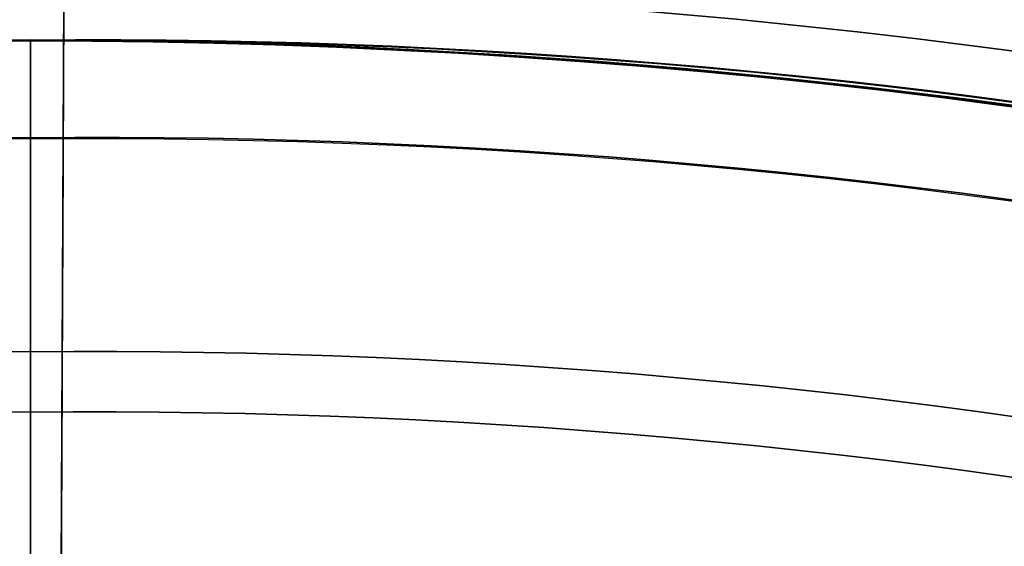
# Model space of a CAD drawing. Header units: millimetres. Extents: x -581 to 584, y -367 to 651.
# Tile 344 of 352: x 0 to 10, y 353 to 358. Entities that reach past the tile are written whole.
import ezdxf

# ---------------------------------------------------------------- set-up
doc = ezdxf.new("R2010")
doc.units = ezdxf.units.MM
doc.layers.add('1', color=7, linetype='Continuous')

# ---------------------------------------------------------------- blocks, each defined once
blk = doc.blocks.new('Bloque 01')
at = {"layer": '1', "color": 29, "true_color": 0x4d342b}
blk.add_line((0.3153093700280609, -69.49928474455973, 227.4879215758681), (0.3611997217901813, -79.61426047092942, 227.4879215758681), dxfattribs=at)
at = {"layer": '1', "color": 29, "true_color": 0x4d342b, "extrusion": (0, 0, -1)}
for centre, radius, start, end in [((1.556088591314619e-12, 1.598721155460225e-13, -217.0932306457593), 75.55527811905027, 150.2515479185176, 269.7400581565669), ((-4.192202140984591e-13, -1.140421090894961e-12, -248.2878906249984), 75.00000000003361, 150.251547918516, 269.7400581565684)]:
    blk.add_arc(centre, radius, start, end, dxfattribs=at)
at = {"layer": '1', "color": 29, "true_color": 0x4d342b}
for centre, radius, start, end in [((-1.556088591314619e-12, 1.598721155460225e-13, 217.0932306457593), 75.55527811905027, 270.2599418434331, 29.74845208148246), ((4.192202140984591e-13, -1.140421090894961e-12, 248.2878906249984), 75.00000000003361, 270.2599418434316, 29.74845208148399), ((3.268496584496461e-13, -1.13331566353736e-12, 236.4855771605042), 75.00000000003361, 270.2599418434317, 29.74845208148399), ((-1.149543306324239e-12, -1.48038883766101e-13, 242.3867338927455), 75.0000000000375, 270.2599418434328, 29.74845208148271), ((3.268496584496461e-13, -1.13331566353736e-12, 236.4855771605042), 75.00000000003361, 270.2599418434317, 29.74845208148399)]:
    blk.add_arc(centre, radius, start, end, dxfattribs=at)
at = {"layer": '1', "color": 29, "true_color": 0x4d342b, "extrusion": (-0.9999897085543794, -0.004536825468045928, -4.90176095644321e-17)}
blk.add_arc((91.41901162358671, 239.224809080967), 16.64594047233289, 189.471591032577, 254.5284089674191, dxfattribs=at)
at = {"layer": '1', "color": 29, "true_color": 0x4d342b, "extrusion": (0.9999897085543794, 0.004536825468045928, 4.90176095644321e-17)}
blk.add_arc((-91.41901162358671, 239.224809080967), 16.64594047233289, 285.4715910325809, 350.5284089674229, dxfattribs=at)
at = {"layer": '1', "color": 29, "true_color": 0x4d342b}
for points in [[(0.226819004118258, -49.9945769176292, 248.287890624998), (0.340261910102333, -74.9992281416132, 248.287890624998)], [(0.340261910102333, -74.9992281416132, 248.287890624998), (0.226819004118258, -49.9945769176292, 248.287890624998)], [(0.342781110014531, -75.554500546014, 217.093230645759), (0.295574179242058, -65.1493295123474, 206.687952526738)], [(0.295574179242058, -65.1493295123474, 206.687952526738), (0.342781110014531, -75.554500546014, 217.093230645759)], [(0.340261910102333, -74.9992281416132, 248.287890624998), (0.340261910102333, -74.9992281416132, 236.485577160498)], [(0.340261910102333, -74.9992281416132, 236.485577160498), (0.340261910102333, -74.9992281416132, 248.287890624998)]]:
    blk.add_open_spline(points, degree=1, dxfattribs=at)
blk = doc.blocks.new('Bloque 05')
at = {"layer": '1', "color": 7, "true_color": 0xffffff}
for centre, start, end in [((-1.514612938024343e-27, -1.957228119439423e-28, 272.433799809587), 90, 269.9999999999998), ((0, 0, 272.85455013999), 89.99999999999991, 269.9999999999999), ((0, -1.957228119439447e-28, 272.433799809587), 269.9999999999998, 90), ((0, 0, 272.85455013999), 269.9999999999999, 89.99999999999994)]:
    blk.add_arc(centre, 74.9900350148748, start, end, dxfattribs=at)
at = {"layer": '1', "color": 7, "true_color": 0xffffff, "extrusion": (0, 0, -1)}
for centre, start, end in [((1.514612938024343e-27, -1.957228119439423e-28, -272.433799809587), 270.0000000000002, 90), ((0, -1.957228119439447e-28, -272.433799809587), 90, 270.0000000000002)]:
    blk.add_arc(centre, 74.9900350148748, start, end, dxfattribs=at)
at = {"layer": '1', "color": 7, "true_color": 0xffffff}
for points, degree in [([(0, 74.9900350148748, 273.275300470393), (-9.85568176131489, 75.0886857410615, 273.275300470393), (-29.4255982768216, 71.0396784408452, 273.275300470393), (-54.4115473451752, 54.4186478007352, 273.275300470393), (-71.0839860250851, 29.4415040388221, 273.275300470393), (-76.9430595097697, 1.03633768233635e-13, 273.275300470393), (-71.0839860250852, -29.4415040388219, 273.275300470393), (-54.4115473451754, -54.418647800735, 273.275300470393), (-29.4255982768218, -71.0396784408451, 273.275300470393), (-9.85568176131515, -75.0886857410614, 273.275300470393), (-2.42299488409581e-13, -74.9900350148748, 273.275300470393)], 3), ([(-2.42299488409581e-13, -74.9900350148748, 273.275300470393), (-9.85568176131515, -75.0886857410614, 273.275300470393), (-29.4255982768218, -71.0396784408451, 273.275300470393), (-54.4115473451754, -54.418647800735, 273.275300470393), (-71.0839860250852, -29.4415040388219, 273.275300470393), (-76.9430595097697, 1.03633768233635e-13, 273.275300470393), (-71.0839860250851, 29.4415040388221, 273.275300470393), (-54.4115473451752, 54.4186478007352, 273.275300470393), (-29.4255982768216, 71.0396784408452, 273.275300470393), (-9.85568176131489, 75.0886857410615, 273.275300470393), (0, 74.9900350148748, 273.275300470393)], 3), ([(-2.42299488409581e-13, -74.9900350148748, 273.275300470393), (9.855681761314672, -75.0886857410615, 273.275300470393), (29.42559827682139, -71.0396784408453, 273.275300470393), (54.41154734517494, -54.4186478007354, 273.275300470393), (71.08398602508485, -29.4415040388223, 273.275300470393), (76.94305950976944, -3.22533666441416e-13, 273.275300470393), (71.08398602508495, 29.4415040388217, 273.275300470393), (54.41154734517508, 54.4186478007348, 273.275300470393), (29.42559827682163, 71.039678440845, 273.275300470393), (9.855681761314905, 75.0886857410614, 273.275300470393), (0, 74.9900350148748, 273.275300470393)], 3), ([(0, 74.9900350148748, 273.275300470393), (9.855681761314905, 75.0886857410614, 273.275300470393), (29.42559827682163, 71.039678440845, 273.275300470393), (54.41154734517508, 54.4186478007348, 273.275300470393), (71.08398602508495, 29.4415040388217, 273.275300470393), (76.94305950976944, -3.22533666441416e-13, 273.275300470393), (71.08398602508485, -29.4415040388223, 273.275300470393), (54.41154734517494, -54.4186478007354, 273.275300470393), (29.42559827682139, -71.0396784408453, 273.275300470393), (9.855681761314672, -75.0886857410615, 273.275300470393), (-2.42299488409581e-13, -74.9900350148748, 273.275300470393)], 3), ([(0, 71.8103687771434, 286.614130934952), (-9.43778919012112, 71.9048365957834, 286.614130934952), (-28.1779180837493, 68.0275119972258, 286.614130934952), (-52.1044333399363, 52.1112327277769, 286.614130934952), (-68.0699408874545, 28.1931494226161, 286.614130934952), (-73.6805827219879, 1.29013466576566e-13, 286.614130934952), (-68.0699408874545, -28.1931494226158, 286.614130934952), (-52.1044333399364, -52.1112327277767, 286.614130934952), (-28.1779180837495, -68.0275119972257, 286.614130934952), (-9.43778919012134, -71.9048365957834, 286.614130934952), (-2.32025703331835e-13, -71.8103687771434, 286.614130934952)], 3), ([(-2.32025703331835e-13, -71.8103687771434, 286.614130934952), (-9.43778919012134, -71.9048365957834, 286.614130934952), (-28.1779180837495, -68.0275119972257, 286.614130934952), (-52.1044333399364, -52.1112327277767, 286.614130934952), (-68.0699408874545, -28.1931494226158, 286.614130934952), (-73.6805827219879, 1.29013466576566e-13, 286.614130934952), (-68.0699408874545, 28.1931494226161, 286.614130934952), (-52.1044333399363, 52.1112327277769, 286.614130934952), (-28.1779180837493, 68.0275119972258, 286.614130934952), (-9.43778919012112, 71.9048365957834, 286.614130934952), (0, 71.8103687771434, 286.614130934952)], 3), ([(-2.32025703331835e-13, -71.8103687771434, 286.614130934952), (9.43778919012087, -71.9048365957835, 286.614130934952), (28.17791808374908, -68.0275119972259, 286.614130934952), (52.10443333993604, -52.111232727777, 286.614130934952), (68.06994088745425, -28.1931494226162, 286.614130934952), (73.68058272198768, -3.35223515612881e-13, 286.614130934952), (68.06994088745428, 28.1931494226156, 286.614130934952), (52.1044333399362, 52.1112327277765, 286.614130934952), (28.17791808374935, 68.0275119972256, 286.614130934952), (9.437789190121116, 71.9048365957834, 286.614130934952), (0, 71.8103687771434, 286.614130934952)], 3), ([(0, 71.8103687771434, 286.614130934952), (9.437789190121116, 71.9048365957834, 286.614130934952), (28.17791808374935, 68.0275119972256, 286.614130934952), (52.1044333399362, 52.1112327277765, 286.614130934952), (68.06994088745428, 28.1931494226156, 286.614130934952), (73.68058272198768, -3.35223515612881e-13, 286.614130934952), (68.06994088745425, -28.1931494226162, 286.614130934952), (52.10443333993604, -52.111232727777, 286.614130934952), (28.17791808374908, -68.0275119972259, 286.614130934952), (9.43778919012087, -71.9048365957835, 286.614130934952), (-2.32025703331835e-13, -71.8103687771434, 286.614130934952)], 3), ([(-2.53796983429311e-13, -71.1935858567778, 271.74789062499), (-9.35672753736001, -71.2872422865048, 271.74789062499), (-27.9358965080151, -67.4432202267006, 271.74789062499), (-51.656905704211, -51.6636466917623, 271.74789062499), (-67.485284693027, -27.9509970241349, 271.74789062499), (-73.0477364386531, 1.20553567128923e-13, 271.74789062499), (-67.4852846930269, 27.9509970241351, 271.74789062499), (-51.6569057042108, 51.6636466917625, 271.74789062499), (-27.9358965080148, 67.4432202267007, 271.74789062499), (-9.35672753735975, 71.2872422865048, 271.74789062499), (0, 71.1935858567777, 271.74789062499)], 3), ([(0, 71.1935858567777, 271.74789062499), (-9.35672753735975, 71.2872422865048, 271.74789062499), (-27.9358965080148, 67.4432202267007, 271.74789062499), (-51.6569057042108, 51.6636466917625, 271.74789062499), (-67.4852846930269, 27.9509970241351, 271.74789062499), (-73.0477364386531, 1.20553567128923e-13, 271.74789062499), (-67.485284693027, -27.9509970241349, 271.74789062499), (-51.656905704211, -51.6636466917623, 271.74789062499), (-27.9358965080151, -67.4432202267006, 271.74789062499), (-9.35672753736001, -71.2872422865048, 271.74789062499), (-2.53796983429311e-13, -71.1935858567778, 271.74789062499)], 3), ([(0, 71.1935858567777, 271.74789062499), (9.356727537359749, 71.2872422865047, 271.74789062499), (27.93589650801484, 67.4432202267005, 271.74789062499), (51.65690570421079, 51.6636466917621, 271.74789062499), (67.48528469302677, 27.9509970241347, 271.74789062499), (73.04773643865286, -3.55315776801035e-13, 271.74789062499), (67.48528469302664, -27.9509970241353, 271.74789062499), (51.65690570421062, -51.6636466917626, 271.74789062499), (27.93589650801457, -67.4432202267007, 271.74789062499), (9.35672753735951, -71.2872422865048, 271.74789062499), (-2.53796983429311e-13, -71.1935858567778, 271.74789062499)], 3), ([(-2.53796983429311e-13, -71.1935858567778, 271.74789062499), (9.35672753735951, -71.2872422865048, 271.74789062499), (27.93589650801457, -67.4432202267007, 271.74789062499), (51.65690570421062, -51.6636466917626, 271.74789062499), (67.48528469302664, -27.9509970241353, 271.74789062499), (73.04773643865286, -3.55315776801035e-13, 271.74789062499), (67.48528469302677, 27.9509970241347, 271.74789062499), (51.65690570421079, 51.6636466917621, 271.74789062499), (27.93589650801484, 67.4432202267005, 271.74789062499), (9.356727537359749, 71.2872422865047, 271.74789062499), (0, 71.1935858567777, 271.74789062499)], 3), ([(0, 71.1935858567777, 271.74789062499), (-2.53796983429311e-13, -71.1935858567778, 271.74789062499)], 1), ([(-2.53796983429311e-13, -71.1935858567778, 271.74789062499), (0, 71.1935858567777, 271.74789062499)], 1), ([(-28.3184494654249, -68.3667847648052, 271.74789062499), (-19.38125472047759, -72.09925555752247, 271.7478906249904), (-9.72552210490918, -74.09702247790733, 271.7478906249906), (-2.39099545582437e-13, -73.9996745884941, 271.747890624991)], 3), ([(-28.3184494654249, -68.3667847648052, 271.74789062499), (-19.38125472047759, -72.09925555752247, 271.7478906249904), (-9.72552210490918, -74.09702247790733, 271.7478906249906), (-2.39099545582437e-13, -73.9996745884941, 271.747890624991)], 3), ([(-2.39099545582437e-13, -73.9996745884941, 271.747890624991), (9.7255221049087, -74.0970224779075, 271.7478906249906), (19.3812547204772, -72.0992555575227, 271.7478906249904), (28.3184494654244, -68.3667847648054, 271.74789062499)], 3), ([(-2.39099545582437e-13, -73.9996745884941, 271.747890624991), (9.7255221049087, -74.0970224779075, 271.7478906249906), (19.3812547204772, -72.0992555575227, 271.7478906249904), (28.3184494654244, -68.3667847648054, 271.74789062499)], 3), ([(-2.53796983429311e-13, -71.1935858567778, 271.74789062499), (-2.39099545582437e-13, -73.9996745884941, 271.747890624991)], 1), ([(-2.39099545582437e-13, -73.9996745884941, 271.747890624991), (-2.53796983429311e-13, -71.1935858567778, 271.74789062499)], 1), ([(-2.42299488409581e-13, -74.9900350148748, 273.275300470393), (-2.42299488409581e-13, -74.9900350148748, 272.433799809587)], 1), ([(-2.42299488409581e-13, -74.9900350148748, 272.433799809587), (-2.42299488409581e-13, -74.9900350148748, 273.275300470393)], 1)]:
    blk.add_open_spline(points, degree=degree, dxfattribs=at)
for points, knots in [([(-1.99239154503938e-13, -61.6631560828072, 296.373977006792), (-1.998884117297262e-13, -61.9304106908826, 296.249653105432), (-2.005383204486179e-13, -62.19353171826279, 296.12062799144), (-2.011886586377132e-13, -62.4525762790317, 295.987098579), (-2.019376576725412e-13, -62.7509197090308, 295.833311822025), (-2.026872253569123e-13, -63.04385627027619, 295.673551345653), (-2.034371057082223e-13, -63.3314759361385, 295.508069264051), (-2.042003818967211e-13, -63.6242336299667, 295.33963101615), (-2.049639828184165e-13, -63.91148318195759, 295.165264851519), (-2.057277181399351e-13, -64.19331649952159, 294.985184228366), (-2.064989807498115e-13, -64.47792753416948, 294.803328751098), (-2.07270381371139e-13, -64.75701545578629, 294.615645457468), (-2.080417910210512e-13, -65.03066564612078, 294.422303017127), (-2.088244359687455e-13, -65.30830145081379, 294.226144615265), (-2.096070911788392e-13, -65.58034040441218, 294.024160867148), (-2.103896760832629e-13, -65.84685575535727, 293.816477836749), (-2.11177733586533e-13, -66.11523484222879, 293.607342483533), (-2.119657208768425e-13, -66.37801321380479, 293.392427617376), (-2.127535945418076e-13, -66.63524328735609, 293.1718146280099), (-2.135451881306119e-13, -66.89368786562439, 292.950160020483), (-2.143366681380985e-13, -67.14653202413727, 292.7227530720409), (-2.15128013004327e-13, -67.39380035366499, 292.489632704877), (-2.15341965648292e-13, -67.46065327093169, 292.426604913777), (-2.155559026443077e-13, -67.52709662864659, 292.363161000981), (-2.157698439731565e-13, -67.59313675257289, 292.29929516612), (-2.165570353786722e-13, -67.83612962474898, 292.06430253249), (-2.173443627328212e-13, -68.07368952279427, 291.8235770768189), (-2.181318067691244e-13, -68.30578523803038, 291.5770982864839), (-2.189216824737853e-13, -68.53859767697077, 291.329858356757), (-2.197116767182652e-13, -68.76591248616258, 291.0768291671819), (-2.20501750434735e-13, -68.98765679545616, 290.817959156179), (-2.212868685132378e-13, -69.20801024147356, 290.560712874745), (-2.22072066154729e-13, -69.42286311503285, 290.297698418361), (-2.228572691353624e-13, -69.63209859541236, 290.0288403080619), (-2.236356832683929e-13, -69.83952503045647, 289.762306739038), (-2.244141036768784e-13, -70.04143100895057, 289.490029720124), (-2.25192407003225e-13, -70.23765445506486, 289.211917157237), (-2.259624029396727e-13, -70.43178346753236, 288.9367730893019), (-2.267322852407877e-13, -70.62035078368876, 288.655916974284), (-2.275018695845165e-13, -70.80314911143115, 288.3692474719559), (-2.282619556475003e-13, -70.98369132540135, 288.086116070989), (-2.290217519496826e-13, -71.15860620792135, 287.7973134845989), (-2.297810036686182e-13, -71.32764240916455, 287.50273623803), (-2.305298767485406e-13, -71.49436795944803, 287.212185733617), (-2.312782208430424e-13, -71.65537454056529, 286.9160169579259), (-2.32025703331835e-13, -71.8103687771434, 286.614130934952)], [0, 0, 0, 0, 0.8792444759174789, 0.8792444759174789, 0.8792444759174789, 1.88038857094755, 1.88038857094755, 1.88038857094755, 2.888626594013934, 2.888626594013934, 2.888626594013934, 3.897762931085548, 3.897762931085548, 3.897762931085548, 4.914408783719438, 4.914408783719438, 4.914408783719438, 5.93299937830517, 5.93299937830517, 5.93299937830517, 6.953374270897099, 6.953374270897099, 6.953374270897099, 7.2289925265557, 7.2289925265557, 7.2289925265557, 8.243788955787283, 8.243788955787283, 8.243788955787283, 9.26438941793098, 9.26438941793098, 9.26438941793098, 10.28340643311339, 10.28340643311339, 10.28340643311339, 11.30048082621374, 11.30048082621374, 11.30048082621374, 12.31549429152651, 12.31549429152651, 12.31549429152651, 13.32856289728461, 13.32856289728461, 13.32856289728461, 14.34000484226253, 14.34000484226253, 14.34000484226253, 14.34000484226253]), ([(-2.32025703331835e-13, -71.8103687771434, 286.614130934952), (-2.312782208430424e-13, -71.65537454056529, 286.9160169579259), (-2.305298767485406e-13, -71.49436795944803, 287.212185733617), (-2.297810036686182e-13, -71.32764240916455, 287.50273623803), (-2.290217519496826e-13, -71.15860620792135, 287.7973134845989), (-2.282619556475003e-13, -70.98369132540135, 288.086116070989), (-2.275018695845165e-13, -70.80314911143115, 288.3692474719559), (-2.267322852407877e-13, -70.62035078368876, 288.655916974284), (-2.259624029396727e-13, -70.43178346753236, 288.9367730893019), (-2.25192407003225e-13, -70.23765445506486, 289.211917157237), (-2.244141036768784e-13, -70.04143100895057, 289.490029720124), (-2.236356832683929e-13, -69.83952503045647, 289.762306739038), (-2.228572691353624e-13, -69.63209859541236, 290.0288403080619), (-2.22072066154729e-13, -69.42286311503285, 290.297698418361), (-2.212868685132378e-13, -69.20801024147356, 290.560712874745), (-2.20501750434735e-13, -68.98765679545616, 290.817959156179), (-2.197116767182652e-13, -68.76591248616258, 291.0768291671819), (-2.189216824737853e-13, -68.53859767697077, 291.329858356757), (-2.181318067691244e-13, -68.30578523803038, 291.5770982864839), (-2.173443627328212e-13, -68.07368952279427, 291.8235770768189), (-2.165570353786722e-13, -67.83612962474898, 292.06430253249), (-2.157698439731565e-13, -67.59313675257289, 292.29929516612), (-2.155559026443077e-13, -67.52709662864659, 292.363161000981), (-2.15341965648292e-13, -67.46065327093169, 292.426604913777), (-2.15128013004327e-13, -67.39380035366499, 292.489632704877), (-2.143366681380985e-13, -67.14653202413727, 292.7227530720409), (-2.135451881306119e-13, -66.89368786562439, 292.950160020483), (-2.127535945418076e-13, -66.63524328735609, 293.1718146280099), (-2.119657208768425e-13, -66.37801321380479, 293.392427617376), (-2.11177733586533e-13, -66.11523484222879, 293.607342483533), (-2.103896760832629e-13, -65.84685575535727, 293.816477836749), (-2.096070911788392e-13, -65.58034040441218, 294.024160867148), (-2.088244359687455e-13, -65.30830145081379, 294.226144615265), (-2.080417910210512e-13, -65.03066564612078, 294.422303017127), (-2.07270381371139e-13, -64.75701545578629, 294.615645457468), (-2.064989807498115e-13, -64.47792753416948, 294.803328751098), (-2.057277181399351e-13, -64.19331649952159, 294.985184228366), (-2.049639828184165e-13, -63.91148318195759, 295.165264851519), (-2.042003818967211e-13, -63.6242336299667, 295.33963101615), (-2.034371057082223e-13, -63.3314759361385, 295.508069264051), (-2.026872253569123e-13, -63.04385627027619, 295.673551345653), (-2.019376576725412e-13, -62.7509197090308, 295.833311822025), (-2.011886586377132e-13, -62.4525762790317, 295.987098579), (-2.005383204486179e-13, -62.19353171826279, 296.12062799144), (-1.998884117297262e-13, -61.9304106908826, 296.249653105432), (-1.99239154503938e-13, -61.6631560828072, 296.373977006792)], [0, 0, 0, 0, 1.011441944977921, 1.011441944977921, 1.011441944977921, 2.024510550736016, 2.024510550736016, 2.024510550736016, 3.039524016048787, 3.039524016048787, 3.039524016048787, 4.056598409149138, 4.056598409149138, 4.056598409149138, 5.075615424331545, 5.075615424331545, 5.075615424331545, 6.096215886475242, 6.096215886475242, 6.096215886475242, 7.111012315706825, 7.111012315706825, 7.111012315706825, 7.386630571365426, 7.386630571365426, 7.386630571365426, 8.407005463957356, 8.407005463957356, 8.407005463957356, 9.42559605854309, 9.42559605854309, 9.42559605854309, 10.44224191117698, 10.44224191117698, 10.44224191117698, 11.45137824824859, 11.45137824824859, 11.45137824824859, 12.45961627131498, 12.45961627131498, 12.45961627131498, 13.46076036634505, 13.46076036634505, 13.46076036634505, 14.34000484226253, 14.34000484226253, 14.34000484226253, 14.34000484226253]), ([(-2.32025703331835e-13, -71.8103687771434, 286.614130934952), (-2.323258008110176e-13, -71.9961250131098, 286.246643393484), (-2.32626009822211e-13, -72.17335239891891, 285.8769697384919), (-2.329262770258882e-13, -72.34223437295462, 285.505226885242), (-2.332388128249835e-13, -72.51801668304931, 285.118295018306), (-2.335514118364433e-13, -72.68475808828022, 284.729121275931), (-2.338640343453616e-13, -72.84262969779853, 284.3378009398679), (-2.341804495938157e-13, -73.00241660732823, 283.94173310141), (-2.344968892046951e-13, -73.15311744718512, 283.543465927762), (-2.348133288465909e-13, -73.29486892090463, 283.14306539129), (-2.351316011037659e-13, -73.43744132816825, 282.740345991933), (-2.354498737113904e-13, -73.57096060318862, 282.3354680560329), (-2.357681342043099e-13, -73.69552163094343, 281.9284713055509), (-2.360885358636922e-13, -73.82092067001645, 281.5187363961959), (-2.364089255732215e-13, -73.93724070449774, 281.1068536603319), (-2.367292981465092e-13, -74.04453101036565, 280.692841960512), (-2.368794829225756e-13, -74.09482673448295, 280.498760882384), (-2.370296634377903e-13, -74.14313724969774, 280.304212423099), (-2.371798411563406e-13, -74.18946444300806, 280.109195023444), (-2.373434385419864e-13, -74.23993136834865, 279.896751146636), (-2.375070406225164e-13, -74.28804718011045, 279.683740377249), (-2.376706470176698e-13, -74.33380952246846, 279.47016267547), (-2.379502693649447e-13, -74.41202268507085, 279.1051335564), (-2.382299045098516e-13, -74.48336283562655, 278.738448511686), (-2.38509548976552e-13, -74.54779459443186, 278.370103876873), (-2.388295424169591e-13, -74.62152299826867, 277.948612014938), (-2.391495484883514e-13, -74.68620669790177, 277.524946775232), (-2.394695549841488e-13, -74.74174386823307, 277.099100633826), (-2.39786828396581e-13, -74.79680671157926, 276.676891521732), (-2.401041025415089e-13, -74.84287857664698, 276.252538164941), (-2.404213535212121e-13, -74.87980872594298, 275.826037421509), (-2.407360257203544e-13, -74.91643868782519, 275.403003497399), (-2.410506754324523e-13, -74.944074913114, 274.977856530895), (-2.413652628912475e-13, -74.96251980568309, 274.550603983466), (-2.416767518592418e-13, -74.98078302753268, 274.127559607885), (-2.419881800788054e-13, -74.99003501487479, 273.7024505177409), (-2.42299488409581e-13, -74.9900350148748, 273.275300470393)], [0, 0, 0, 0, 1.230034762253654, 1.230034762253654, 1.230034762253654, 2.500379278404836, 2.500379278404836, 2.500379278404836, 3.778041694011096, 3.778041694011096, 3.778041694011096, 5.057210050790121, 5.057210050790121, 5.057210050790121, 6.341385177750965, 6.341385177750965, 6.341385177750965, 6.942778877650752, 6.942778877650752, 6.942778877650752, 7.597937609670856, 7.597937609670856, 7.597937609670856, 8.718749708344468, 8.718749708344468, 8.718749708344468, 10.00466833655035, 10.00466833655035, 10.00466833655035, 11.28539650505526, 11.28539650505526, 11.28539650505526, 12.56370809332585, 12.56370809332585, 12.56370809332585, 13.83950631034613, 13.83950631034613, 13.83950631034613, 13.83950631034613]), ([(-2.42299488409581e-13, -74.9900350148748, 273.275300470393), (-2.419881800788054e-13, -74.99003501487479, 273.7024505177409), (-2.416767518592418e-13, -74.98078302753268, 274.127559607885), (-2.413652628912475e-13, -74.96251980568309, 274.550603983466), (-2.410506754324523e-13, -74.944074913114, 274.977856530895), (-2.407360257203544e-13, -74.91643868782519, 275.403003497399), (-2.404213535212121e-13, -74.87980872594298, 275.826037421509), (-2.401041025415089e-13, -74.84287857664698, 276.252538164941), (-2.39786828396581e-13, -74.79680671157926, 276.676891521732), (-2.394695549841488e-13, -74.74174386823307, 277.099100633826), (-2.391495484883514e-13, -74.68620669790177, 277.524946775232), (-2.388295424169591e-13, -74.62152299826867, 277.948612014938), (-2.38509548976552e-13, -74.54779459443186, 278.370103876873), (-2.382299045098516e-13, -74.48336283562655, 278.738448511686), (-2.379502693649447e-13, -74.41202268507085, 279.1051335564), (-2.376706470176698e-13, -74.33380952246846, 279.47016267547), (-2.375070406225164e-13, -74.28804718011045, 279.683740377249), (-2.373434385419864e-13, -74.23993136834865, 279.896751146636), (-2.371798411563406e-13, -74.18946444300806, 280.109195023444), (-2.370296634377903e-13, -74.14313724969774, 280.304212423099), (-2.368794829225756e-13, -74.09482673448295, 280.498760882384), (-2.367292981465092e-13, -74.04453101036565, 280.692841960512), (-2.364089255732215e-13, -73.93724070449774, 281.1068536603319), (-2.360885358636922e-13, -73.82092067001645, 281.5187363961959), (-2.357681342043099e-13, -73.69552163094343, 281.9284713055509), (-2.354498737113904e-13, -73.57096060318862, 282.3354680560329), (-2.351316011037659e-13, -73.43744132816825, 282.740345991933), (-2.348133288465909e-13, -73.29486892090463, 283.14306539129), (-2.344968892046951e-13, -73.15311744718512, 283.543465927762), (-2.341804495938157e-13, -73.00241660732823, 283.94173310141), (-2.338640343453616e-13, -72.84262969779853, 284.3378009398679), (-2.335514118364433e-13, -72.68475808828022, 284.729121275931), (-2.332388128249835e-13, -72.51801668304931, 285.118295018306), (-2.329262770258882e-13, -72.34223437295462, 285.505226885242), (-2.32626009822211e-13, -72.17335239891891, 285.8769697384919), (-2.323258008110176e-13, -71.9961250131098, 286.246643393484), (-2.32025703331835e-13, -71.8103687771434, 286.614130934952)], [0, 0, 0, 0, 1.275798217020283, 1.275798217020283, 1.275798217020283, 2.55410980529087, 2.55410980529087, 2.55410980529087, 3.834837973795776, 3.834837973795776, 3.834837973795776, 5.120756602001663, 5.120756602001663, 5.120756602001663, 6.241568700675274, 6.241568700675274, 6.241568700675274, 6.896727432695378, 6.896727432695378, 6.896727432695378, 7.498121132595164, 7.498121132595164, 7.498121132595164, 8.782296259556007, 8.782296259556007, 8.782296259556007, 10.06146461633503, 10.06146461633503, 10.06146461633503, 11.33912703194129, 11.33912703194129, 11.33912703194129, 12.60947154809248, 12.60947154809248, 12.60947154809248, 13.83950631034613, 13.83950631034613, 13.83950631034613, 13.83950631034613]), ([(-2.42299488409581e-13, -74.9900350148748, 272.433799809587), (-2.422276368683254e-13, -74.97846424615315, 272.4029969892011), (-2.421548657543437e-13, -74.96568361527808, 272.3733330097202), (-2.420815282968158e-13, -74.9518652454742, 272.3447929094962), (-2.420006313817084e-13, -74.9366225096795, 272.3133109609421), (-2.41919045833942e-13, -74.92011758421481, 272.2831961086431), (-2.418371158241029e-13, -74.90253581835, 272.2544083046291), (-2.417511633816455e-13, -74.8840908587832, 272.2242071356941), (-2.416648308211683e-13, -74.86446076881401, 272.1954657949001), (-2.415783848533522e-13, -74.84380763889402, 272.1681265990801), (-2.414894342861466e-13, -74.82255612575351, 272.1399953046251), (-2.414003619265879e-13, -74.80022118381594, 272.1133478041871), (-2.413113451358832e-13, -74.77692756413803, 272.0881212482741), (-2.412182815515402e-13, -74.75257499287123, 272.0617478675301), (-2.411252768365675e-13, -74.72717433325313, 272.0369267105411), (-2.410324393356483e-13, -74.70081607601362, 272.0135987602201), (-2.409375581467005e-13, -74.67387757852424, 271.9897572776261), (-2.408428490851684e-13, -74.64593825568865, 271.9674746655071), (-2.407483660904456e-13, -74.61704852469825, 271.9467137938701), (-2.407149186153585e-13, -74.60682140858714, 271.9393643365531), (-2.406815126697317e-13, -74.59647918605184, 271.9322085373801), (-2.406480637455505e-13, -74.58599567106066, 271.925228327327), (-2.405693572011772e-13, -74.56132757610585, 271.9088036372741), (-2.404904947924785e-13, -74.53590261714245, 271.8933686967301), (-2.404115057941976e-13, -74.50971156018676, 271.8789561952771), (-2.403170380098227e-13, -74.47838806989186, 271.86171940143), (-2.402223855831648e-13, -74.44596832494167, 271.845943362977), (-2.401276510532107e-13, -74.41242788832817, 271.8317311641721), (-2.400366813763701e-13, -74.38022038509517, 271.8180837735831), (-2.399456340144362e-13, -74.34697859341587, 271.805878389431), (-2.398546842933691e-13, -74.31268493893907, 271.7952563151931), (-2.397666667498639e-13, -74.27949689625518, 271.784976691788), (-2.396787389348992e-13, -74.24532289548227, 271.776179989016), (-2.395911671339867e-13, -74.21016326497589, 271.769041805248), (-2.39506615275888e-13, -74.17621612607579, 271.762149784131), (-2.394223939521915e-13, -74.1413494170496, 271.756804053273), (-2.393388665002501e-13, -74.1055901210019, 271.753205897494), (-2.392582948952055e-13, -74.07109626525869, 271.74973507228), (-2.391783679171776e-13, -74.0357712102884, 271.747890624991), (-2.39099545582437e-13, -73.9996745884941, 271.747890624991)], [0, 0, 0, 0, 0.09691382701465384, 0.09691382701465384, 0.09691382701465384, 0.1999650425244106, 0.1999650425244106, 0.1999650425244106, 0.3044219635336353, 0.3044219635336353, 0.3044219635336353, 0.4087840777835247, 0.4087840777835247, 0.4087840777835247, 0.5153944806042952, 0.5153944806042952, 0.5153944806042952, 0.6226805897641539, 0.6226805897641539, 0.6226805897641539, 0.6604457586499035, 0.6604457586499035, 0.6604457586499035, 0.7497196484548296, 0.7497196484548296, 0.7497196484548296, 0.8579542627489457, 0.8579542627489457, 0.8579542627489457, 0.9642466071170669, 0.9642466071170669, 0.9642466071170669, 1.07015513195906, 1.07015513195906, 1.07015513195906, 1.176008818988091, 1.176008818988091, 1.176008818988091, 1.282146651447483, 1.282146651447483, 1.282146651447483, 1.282146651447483]), ([(-2.39099545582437e-13, -73.9996745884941, 271.747890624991), (-2.391783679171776e-13, -74.0357712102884, 271.747890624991), (-2.392582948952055e-13, -74.07109626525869, 271.74973507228), (-2.393388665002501e-13, -74.1055901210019, 271.753205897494), (-2.394223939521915e-13, -74.1413494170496, 271.756804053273), (-2.39506615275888e-13, -74.17621612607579, 271.762149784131), (-2.395911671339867e-13, -74.21016326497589, 271.769041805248), (-2.396787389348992e-13, -74.24532289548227, 271.776179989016), (-2.397666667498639e-13, -74.27949689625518, 271.784976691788), (-2.398546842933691e-13, -74.31268493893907, 271.7952563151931), (-2.399456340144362e-13, -74.34697859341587, 271.805878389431), (-2.400366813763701e-13, -74.38022038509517, 271.8180837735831), (-2.401276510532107e-13, -74.41242788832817, 271.8317311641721), (-2.402223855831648e-13, -74.44596832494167, 271.845943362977), (-2.403170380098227e-13, -74.47838806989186, 271.86171940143), (-2.404115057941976e-13, -74.50971156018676, 271.8789561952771), (-2.404904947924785e-13, -74.53590261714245, 271.8933686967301), (-2.405693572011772e-13, -74.56132757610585, 271.9088036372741), (-2.406480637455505e-13, -74.58599567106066, 271.925228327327), (-2.406815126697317e-13, -74.59647918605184, 271.9322085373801), (-2.407149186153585e-13, -74.60682140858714, 271.9393643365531), (-2.407483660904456e-13, -74.61704852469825, 271.9467137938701), (-2.408428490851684e-13, -74.64593825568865, 271.9674746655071), (-2.409375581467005e-13, -74.67387757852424, 271.9897572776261), (-2.410324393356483e-13, -74.70081607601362, 272.0135987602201), (-2.411252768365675e-13, -74.72717433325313, 272.0369267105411), (-2.412182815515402e-13, -74.75257499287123, 272.0617478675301), (-2.413113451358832e-13, -74.77692756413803, 272.0881212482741), (-2.414003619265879e-13, -74.80022118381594, 272.1133478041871), (-2.414894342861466e-13, -74.82255612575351, 272.1399953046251), (-2.415783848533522e-13, -74.84380763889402, 272.1681265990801), (-2.416648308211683e-13, -74.86446076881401, 272.1954657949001), (-2.417511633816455e-13, -74.8840908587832, 272.2242071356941), (-2.418371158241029e-13, -74.90253581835, 272.2544083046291), (-2.41919045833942e-13, -74.92011758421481, 272.2831961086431), (-2.420006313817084e-13, -74.9366225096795, 272.3133109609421), (-2.420815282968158e-13, -74.9518652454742, 272.3447929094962), (-2.421548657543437e-13, -74.96568361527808, 272.3733330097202), (-2.422276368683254e-13, -74.97846424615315, 272.4029969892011), (-2.42299488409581e-13, -74.9900350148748, 272.433799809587)], [0, 0, 0, 0, 0.1061378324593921, 0.1061378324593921, 0.1061378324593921, 0.2119915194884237, 0.2119915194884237, 0.2119915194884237, 0.3179000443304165, 0.3179000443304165, 0.3179000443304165, 0.4241923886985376, 0.4241923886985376, 0.4241923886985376, 0.5324270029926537, 0.5324270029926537, 0.5324270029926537, 0.6217008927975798, 0.6217008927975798, 0.6217008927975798, 0.6594660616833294, 0.6594660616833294, 0.6594660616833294, 0.7667521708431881, 0.7667521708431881, 0.7667521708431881, 0.8733625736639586, 0.8733625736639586, 0.8733625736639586, 0.977724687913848, 0.977724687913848, 0.977724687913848, 1.082181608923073, 1.082181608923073, 1.082181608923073, 1.185232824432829, 1.185232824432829, 1.185232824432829, 1.282146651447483, 1.282146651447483, 1.282146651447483, 1.282146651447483])]:
    blk.add_open_spline(points, degree=3, knots=knots, dxfattribs=at)
blk = doc.blocks.new('Bloque 06')
at = {"layer": '1', "color": 250, "true_color": 0x111111}
for centre, radius, start, end in [((-1.211653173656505e-13, -2.145778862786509e-29, 271.747890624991), 74.9996745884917, 89.9999999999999, 269.9999999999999), ((0, 0, 262.2536586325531), 74.9996745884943, 89.99999999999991, 269.9999999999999), ((-1.211653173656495e-13, -2.145778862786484e-29, 271.747890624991), 74.9996745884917, 269.9999999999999, 89.99999999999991), ((0, 0, 262.2536586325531), 74.9996745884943, 269.9999999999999, 89.9999999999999)]:
    blk.add_arc(centre, radius, start, end, dxfattribs=at)
at = {"layer": '1', "color": 250, "true_color": 0x111111, "extrusion": (0, 0, -1)}
for centre, start, end in [((1.211653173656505e-13, -2.145778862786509e-29, -271.747890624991), 270.0000000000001, 90.0000000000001), ((1.211653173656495e-13, -2.145778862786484e-29, -271.747890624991), 90.0000000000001, 270.0000000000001)]:
    blk.add_arc(centre, 74.9996745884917, start, end, dxfattribs=at)
at = {"layer": '1', "color": 250, "true_color": 0x111111}
for points, degree in [([(0, 74.9996745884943, 252.759426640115), (-9.85694865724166, 75.0983379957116, 252.759426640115), (-29.4293807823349, 71.0488102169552, 252.759426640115), (-54.4185416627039, 54.42564303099, 252.759426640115), (-71.0931234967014, 29.4452885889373, 252.759426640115), (-76.9529501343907, 9.94038185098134e-14, 252.759426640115), (-71.0931234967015, -29.445288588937, 252.759426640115), (-54.4185416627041, -54.4256430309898, 252.759426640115), (-29.4293807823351, -71.0488102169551, 252.759426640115), (-9.85694865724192, -75.0983379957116, 252.759426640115), (-2.42330634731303e-13, -74.9996745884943, 252.759426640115)], 3), ([(0, 74.9996745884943, 252.759426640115), (-9.85694865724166, 75.0983379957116, 252.759426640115), (-29.4293807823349, 71.0488102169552, 252.759426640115), (-54.4185416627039, 54.42564303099, 252.759426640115), (-71.0931234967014, 29.4452885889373, 252.759426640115), (-76.9529501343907, 9.94038185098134e-14, 252.759426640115), (-71.0931234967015, -29.445288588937, 252.759426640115), (-54.4185416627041, -54.4256430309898, 252.759426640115), (-29.4293807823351, -71.0488102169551, 252.759426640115), (-9.85694865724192, -75.0983379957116, 252.759426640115), (-2.42330634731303e-13, -74.9996745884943, 252.759426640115)], 3), ([(-2.42330634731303e-13, -74.9996745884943, 252.759426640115), (9.85694865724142, -75.0983379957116, 252.759426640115), (29.42938078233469, -71.0488102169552, 252.759426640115), (54.41854166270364, -54.4256430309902, 252.759426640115), (71.09312349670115, -29.4452885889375, 252.759426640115), (76.95295013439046, -3.52143314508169e-13, 252.759426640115), (71.09312349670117, 29.4452885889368, 252.759426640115), (54.41854166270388, 54.4256430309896, 252.759426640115), (29.42938078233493, 71.0488102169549, 252.759426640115), (9.856948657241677, 75.0983379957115, 252.759426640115), (0, 74.9996745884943, 252.759426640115)], 3), ([(-2.42330634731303e-13, -74.9996745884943, 252.759426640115), (9.85694865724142, -75.0983379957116, 252.759426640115), (29.42938078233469, -71.0488102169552, 252.759426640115), (54.41854166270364, -54.4256430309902, 252.759426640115), (71.09312349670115, -29.4452885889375, 252.759426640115), (76.95295013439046, -3.52143314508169e-13, 252.759426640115), (71.09312349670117, 29.4452885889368, 252.759426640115), (54.41854166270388, 54.4256430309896, 252.759426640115), (29.42938078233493, 71.0488102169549, 252.759426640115), (9.856948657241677, 75.0983379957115, 252.759426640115), (0, 74.9996745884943, 252.759426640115)], 3), ([(0, 73.9996745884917, 271.747890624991), (-9.72552210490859, 74.097022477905, 271.747890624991), (-29.0369873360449, 70.1014886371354, 271.747890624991), (-53.6929579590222, 53.699964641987, 271.747890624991), (-70.1452110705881, 29.0526830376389, 271.747890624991), (-75.9269063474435, 1.35358391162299e-13, 271.747890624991), (-70.1452110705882, -29.0526830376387, 271.747890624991), (-53.6929579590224, -53.6999646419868, 271.747890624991), (-29.0369873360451, -70.1014886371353, 271.747890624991), (-9.72552210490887, -74.097022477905, 271.747890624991), (-2.53796983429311e-13, -73.9996745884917, 271.747890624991)], 3), ([(-2.53796983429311e-13, -73.9996745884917, 271.747890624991), (-9.72552210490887, -74.097022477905, 271.747890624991), (-29.0369873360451, -70.1014886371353, 271.747890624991), (-53.6929579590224, -53.6999646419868, 271.747890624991), (-70.1452110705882, -29.0526830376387, 271.747890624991), (-75.9269063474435, 1.35358391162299e-13, 271.747890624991), (-70.1452110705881, 29.0526830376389, 271.747890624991), (-53.6929579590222, 53.699964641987, 271.747890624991), (-29.0369873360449, 70.1014886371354, 271.747890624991), (-9.72552210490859, 74.097022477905, 271.747890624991), (0, 73.9996745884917, 271.747890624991)], 3), ([(-2.53796983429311e-13, -73.9996745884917, 271.747890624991), (9.725522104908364, -74.0970224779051, 271.747890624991), (29.03698733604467, -70.1014886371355, 271.747890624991), (53.69295795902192, -53.6999646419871, 271.747890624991), (70.14521107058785, -29.0526830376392, 271.747890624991), (75.92690634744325, -3.98672761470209e-13, 271.747890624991), (70.14521107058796, 29.0526830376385, 271.747890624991), (53.69295795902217, 53.6999646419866, 271.747890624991), (29.03698733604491, 70.1014886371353, 271.747890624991), (9.725522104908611, 74.097022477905, 271.747890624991), (0, 73.9996745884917, 271.747890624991)], 3), ([(0, 73.9996745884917, 271.747890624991), (9.725522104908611, 74.097022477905, 271.747890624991), (29.03698733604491, 70.1014886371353, 271.747890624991), (53.69295795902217, 53.6999646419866, 271.747890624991), (70.14521107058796, 29.0526830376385, 271.747890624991), (75.92690634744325, -3.98672761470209e-13, 271.747890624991), (70.14521107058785, -29.0526830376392, 271.747890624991), (53.69295795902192, -53.6999646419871, 271.747890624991), (29.03698733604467, -70.1014886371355, 271.747890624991), (9.725522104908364, -74.0970224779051, 271.747890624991), (-2.53796983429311e-13, -73.9996745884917, 271.747890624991)], 3), ([(0, 73.9996745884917, 271.747890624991), (-2.53796983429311e-13, -73.9996745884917, 271.747890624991)], 1), ([(-2.53796983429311e-13, -73.9996745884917, 271.747890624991), (0, 73.9996745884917, 271.747890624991)], 1), ([(-28.3140348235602, -68.3561268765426, 251.74789062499), (-19.3782333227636, -72.0880158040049, 251.7478906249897), (-9.72400596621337, -74.08547128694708, 251.7478906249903), (-2.39062271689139e-13, -73.9881385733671, 251.747890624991)], 3), ([(-28.3140348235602, -68.3561268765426, 251.74789062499), (-19.3782333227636, -72.0880158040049, 251.7478906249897), (-9.72400596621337, -74.08547128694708, 251.7478906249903), (-2.39062271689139e-13, -73.9881385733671, 251.747890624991)], 3), ([(-2.39062271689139e-13, -73.9881385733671, 251.747890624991), (9.72400596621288, -74.0854712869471, 251.7478906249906), (19.3782333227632, -72.088015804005, 251.7478906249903), (28.3140348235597, -68.3561268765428, 251.74789062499)], 3), ([(-2.39062271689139e-13, -73.9881385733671, 251.747890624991), (9.72400596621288, -74.0854712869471, 251.7478906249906), (19.3782333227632, -72.088015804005, 251.7478906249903), (28.3140348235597, -68.3561268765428, 251.74789062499)], 3), ([(-2.36877184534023e-13, -69.5965530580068, 251.74789062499), (-2.39062271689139e-13, -73.9881385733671, 251.747890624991)], 1), ([(-2.39062271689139e-13, -73.9881385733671, 251.747890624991), (-2.36877184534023e-13, -69.5965530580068, 251.74789062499)], 1), ([(-2.53796983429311e-13, -73.9996745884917, 271.747890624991), (-2.66486832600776e-13, -74.9996745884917, 271.747890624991)], 1), ([(-2.66486832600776e-13, -74.9996745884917, 271.747890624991), (-2.53796983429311e-13, -73.9996745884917, 271.747890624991)], 1), ([(-2.66486832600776e-13, -74.9996745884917, 271.747890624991), (-2.42330634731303e-13, -74.9996745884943, 252.759426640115)], 1), ([(-2.42330634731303e-13, -74.9996745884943, 252.759426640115), (-2.66486832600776e-13, -74.9996745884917, 271.747890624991)], 1)]:
    blk.add_open_spline(points, degree=degree, dxfattribs=at)
for points, knots in [([(-2.42330634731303e-13, -74.9996745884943, 252.759426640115), (-2.422962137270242e-13, -74.999674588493, 252.7381205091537), (-2.42261173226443e-13, -74.99900169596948, 252.7171038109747), (-2.422256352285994e-13, -74.99770908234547, 252.6963988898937), (-2.421662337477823e-13, -74.99554848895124, 252.6617907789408), (-2.421054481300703e-13, -74.99165804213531, 252.6280557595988), (-2.420437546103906e-13, -74.98626435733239, 252.5952619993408), (-2.419791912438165e-13, -74.98061977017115, 252.5609427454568), (-2.419136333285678e-13, -74.97332922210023, 252.5276538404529), (-2.418475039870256e-13, -74.9646179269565, 252.4954319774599), (-2.417793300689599e-13, -74.95563729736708, 252.4622138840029), (-2.417105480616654e-13, -74.94514690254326, 252.430129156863), (-2.41641502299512e-13, -74.93335320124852, 252.399184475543), (-2.415687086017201e-13, -74.92091931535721, 252.36656005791), (-2.41495621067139e-13, -74.90703704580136, 252.335202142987), (-2.414225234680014e-13, -74.89190041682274, 252.3050923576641), (-2.413468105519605e-13, -74.8762222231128, 252.2739052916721), (-2.412710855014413e-13, -74.85919829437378, 252.2440564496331), (-2.411955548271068e-13, -74.84099241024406, 252.2155098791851), (-2.411174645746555e-13, -74.82216956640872, 252.1859959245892), (-2.410395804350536e-13, -74.80208313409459, 252.1578731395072), (-2.409620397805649e-13, -74.78086107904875, 252.1310985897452), (-2.408821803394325e-13, -74.75900439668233, 252.1035233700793), (-2.408026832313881e-13, -74.73594280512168, 252.0773773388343), (-2.407236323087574e-13, -74.71176483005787, 252.0526238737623), (-2.407050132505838e-13, -74.70607013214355, 252.0467936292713), (-2.406864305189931e-13, -74.70031708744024, 252.0410442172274), (-2.406678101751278e-13, -74.69448278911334, 252.0353527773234), (-2.406286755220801e-13, -74.68222075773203, 252.0233909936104), (-2.405894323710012e-13, -74.66961717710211, 252.0117036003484), (-2.405500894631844e-13, -74.65666812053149, 252.0002999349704), (-2.404709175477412e-13, -74.63061001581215, 251.9773517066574), (-2.40391337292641e-13, -74.60315345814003, 251.9555491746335), (-2.403114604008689e-13, -74.57425552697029, 251.9350044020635), (-2.402340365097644e-13, -74.54624504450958, 251.9150905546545), (-2.401563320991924e-13, -74.51687948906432, 251.8963581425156), (-2.400785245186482e-13, -74.4861166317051, 251.8789591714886), (-2.400033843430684e-13, -74.45640838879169, 251.8621566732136), (-2.399281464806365e-13, -74.42539617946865, 251.8465976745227), (-2.398530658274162e-13, -74.39305118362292, 251.8324687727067), (-2.397806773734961e-13, -74.36186599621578, 251.8188464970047), (-2.397084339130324e-13, -74.32944111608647, 251.8065536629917), (-2.396366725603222e-13, -74.29577089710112, 251.7958045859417), (-2.395675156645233e-13, -74.2633226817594, 251.7854456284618), (-2.394988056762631e-13, -74.22971716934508, 251.7765205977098), (-2.394309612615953e-13, -74.19497904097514, 251.7692639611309), (-2.393655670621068e-13, -74.16149548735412, 251.7622693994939), (-2.393009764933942e-13, -74.12695900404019, 251.7568252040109), (-2.392376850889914e-13, -74.09142957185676, 251.7531781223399), (-2.391778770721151e-13, -74.05785558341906, 251.7497317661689), (-2.391192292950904e-13, -74.02339455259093, 251.747890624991), (-2.39062271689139e-13, -73.9881385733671, 251.747890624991)], [0, 0, 0, 0, 0.06307882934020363, 0.06307882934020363, 0.06307882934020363, 0.1649472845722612, 0.1649472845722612, 0.1649472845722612, 0.2671841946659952, 0.2671841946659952, 0.2671841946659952, 0.3684669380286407, 0.3684669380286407, 0.3684669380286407, 0.4713742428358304, 0.4713742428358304, 0.4713742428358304, 0.5745006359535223, 0.5745006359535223, 0.5745006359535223, 0.6782304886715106, 0.6782304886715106, 0.6782304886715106, 0.7828827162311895, 0.7828827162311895, 0.7828827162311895, 0.8073166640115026, 0.8073166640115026, 0.8073166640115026, 0.8588899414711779, 0.8588899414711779, 0.8588899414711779, 0.964129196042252, 0.964129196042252, 0.964129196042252, 1.068670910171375, 1.068670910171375, 1.068670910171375, 1.17279422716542, 1.17279422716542, 1.17279422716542, 1.276846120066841, 1.276846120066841, 1.276846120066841, 1.381166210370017, 1.381166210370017, 1.381166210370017, 1.486051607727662, 1.486051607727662, 1.486051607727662, 1.589568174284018, 1.589568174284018, 1.589568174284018, 1.589568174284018]), ([(-2.39062271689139e-13, -73.9881385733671, 251.747890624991), (-2.391192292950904e-13, -74.02339455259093, 251.747890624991), (-2.391778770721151e-13, -74.05785558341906, 251.7497317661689), (-2.392376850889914e-13, -74.09142957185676, 251.7531781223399), (-2.393009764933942e-13, -74.12695900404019, 251.7568252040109), (-2.393655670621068e-13, -74.16149548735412, 251.7622693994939), (-2.394309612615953e-13, -74.19497904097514, 251.7692639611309), (-2.394988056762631e-13, -74.22971716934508, 251.7765205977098), (-2.395675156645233e-13, -74.2633226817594, 251.7854456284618), (-2.396366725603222e-13, -74.29577089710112, 251.7958045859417), (-2.397084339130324e-13, -74.32944111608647, 251.8065536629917), (-2.397806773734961e-13, -74.36186599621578, 251.8188464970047), (-2.398530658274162e-13, -74.39305118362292, 251.8324687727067), (-2.399281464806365e-13, -74.42539617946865, 251.8465976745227), (-2.400033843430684e-13, -74.45640838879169, 251.8621566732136), (-2.400785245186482e-13, -74.4861166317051, 251.8789591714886), (-2.401563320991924e-13, -74.51687948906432, 251.8963581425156), (-2.402340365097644e-13, -74.54624504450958, 251.9150905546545), (-2.403114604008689e-13, -74.57425552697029, 251.9350044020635), (-2.40391337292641e-13, -74.60315345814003, 251.9555491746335), (-2.404709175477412e-13, -74.63061001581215, 251.9773517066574), (-2.405500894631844e-13, -74.65666812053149, 252.0002999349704), (-2.405894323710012e-13, -74.66961717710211, 252.0117036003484), (-2.406286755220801e-13, -74.68222075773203, 252.0233909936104), (-2.406678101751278e-13, -74.69448278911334, 252.0353527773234), (-2.406864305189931e-13, -74.70031708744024, 252.0410442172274), (-2.407050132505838e-13, -74.70607013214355, 252.0467936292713), (-2.407236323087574e-13, -74.71176483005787, 252.0526238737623), (-2.408026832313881e-13, -74.73594280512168, 252.0773773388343), (-2.408821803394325e-13, -74.75900439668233, 252.1035233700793), (-2.409620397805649e-13, -74.78086107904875, 252.1310985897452), (-2.410395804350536e-13, -74.80208313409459, 252.1578731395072), (-2.411174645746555e-13, -74.82216956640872, 252.1859959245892), (-2.411955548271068e-13, -74.84099241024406, 252.2155098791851), (-2.412710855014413e-13, -74.85919829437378, 252.2440564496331), (-2.413468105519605e-13, -74.8762222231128, 252.2739052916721), (-2.414225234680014e-13, -74.89190041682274, 252.3050923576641), (-2.41495621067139e-13, -74.90703704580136, 252.335202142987), (-2.415687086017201e-13, -74.92091931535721, 252.36656005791), (-2.41641502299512e-13, -74.93335320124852, 252.399184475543), (-2.417105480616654e-13, -74.94514690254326, 252.430129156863), (-2.417793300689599e-13, -74.95563729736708, 252.4622138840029), (-2.418475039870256e-13, -74.9646179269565, 252.4954319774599), (-2.419136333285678e-13, -74.97332922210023, 252.5276538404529), (-2.419791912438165e-13, -74.98061977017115, 252.5609427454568), (-2.420437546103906e-13, -74.98626435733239, 252.5952619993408), (-2.421054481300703e-13, -74.99165804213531, 252.6280557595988), (-2.421662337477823e-13, -74.99554848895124, 252.6617907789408), (-2.422256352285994e-13, -74.99770908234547, 252.6963988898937), (-2.42261173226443e-13, -74.99900169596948, 252.7171038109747), (-2.422962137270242e-13, -74.999674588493, 252.7381205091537), (-2.42330634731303e-13, -74.9996745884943, 252.759426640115)], [0, 0, 0, 0, 0.1035165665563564, 0.1035165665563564, 0.1035165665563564, 0.2084019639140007, 0.2084019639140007, 0.2084019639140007, 0.3127220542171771, 0.3127220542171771, 0.3127220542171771, 0.4167739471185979, 0.4167739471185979, 0.4167739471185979, 0.5208972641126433, 0.5208972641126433, 0.5208972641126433, 0.625438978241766, 0.625438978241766, 0.625438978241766, 0.7306782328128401, 0.7306782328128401, 0.7306782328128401, 0.7822515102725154, 0.7822515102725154, 0.7822515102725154, 0.8066854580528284, 0.8066854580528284, 0.8066854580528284, 0.9113376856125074, 0.9113376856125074, 0.9113376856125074, 1.015067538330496, 1.015067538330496, 1.015067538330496, 1.118193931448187, 1.118193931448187, 1.118193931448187, 1.221101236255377, 1.221101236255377, 1.221101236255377, 1.322383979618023, 1.322383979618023, 1.322383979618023, 1.424620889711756, 1.424620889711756, 1.424620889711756, 1.526489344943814, 1.526489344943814, 1.526489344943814, 1.589568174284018, 1.589568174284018, 1.589568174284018, 1.589568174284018])]:
    blk.add_open_spline(points, degree=3, knots=knots, dxfattribs=at)
blk = doc.blocks.new('PUNT_ - fan-480269-Export')
at = {"layer": '1', "color": 250, "true_color": 0x111111}
blk.add_blockref('Bloque 06', (0, 0), dxfattribs=at)
at = {"layer": '1', "color": 7, "true_color": 0xffffff}
blk.add_blockref('Bloque 05', (0, 0), dxfattribs=at)
at = {"layer": '1', "color": 29, "true_color": 0x4d342b}
blk.add_blockref('Bloque 01', (0, 0), dxfattribs=at)
blk = doc.blocks.new('Product')
at = {"layer": '1'}
blk.add_blockref('PUNT_ - fan-480269-Export', (0, 0), dxfattribs=at)

msp = doc.modelspace()

# ---------------------------------------------------------------- block references
at = {"layer": '1', "extrusion": (0, 0, -1), "rotation": 180}
msp.add_blockref('Product', (0, 283.0576082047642, -302.7499999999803), dxfattribs=at)

doc.saveas('drawing.dxf')
